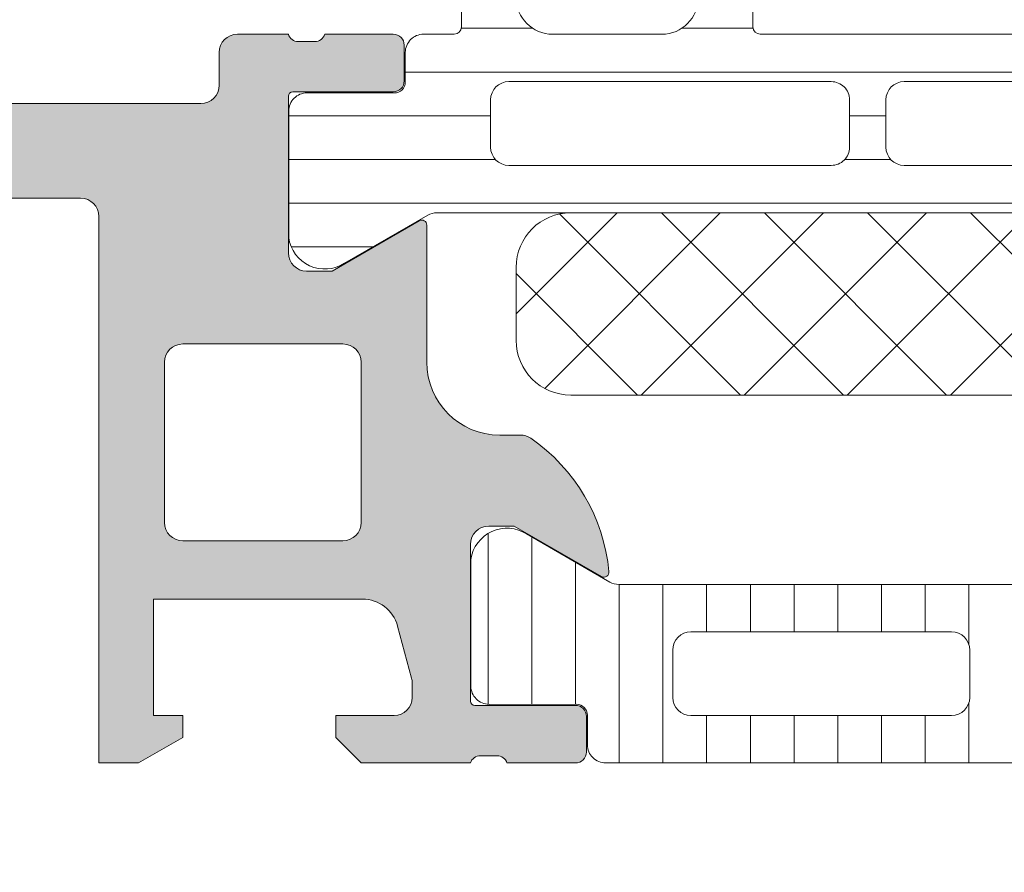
# Model space of a CAD drawing. Header units: millimetres. Extents: x 213386 to 459888, y 74252 to 208052.
# Tile 345 of 517: x 373054 to 373081, y 200445 to 200468. Entities that reach past the tile are written whole.
import ezdxf

# ---------------------------------------------------------------- set-up
doc = ezdxf.new("R2010")
doc.units = ezdxf.units.MM
doc.layers.get('Defpoints').update_dxf_attribs({"color": 255, "lineweight": 0})
doc.layers.add('FASÁDA DETAILNÍ', color=255, linetype='Continuous', lineweight=0)
doc.layers.add('NOVA', color=255, linetype='Continuous', lineweight=0)
doc.styles.add('CS-ROMANS', font='romans.shx', dxfattribs={"width": 0.75, "oblique": 5})
doc.dimstyles.new('A_KÓTA_50', dxfattribs={"dimtxt": 110, "dimasz": 2, "dimexe": 100, "dimexo": 1500, "dimgap": 40, "dimtad": 1, "dimrnd": 1, "dimdsep": 46, "dimtxsty": 'CS-ROMANS', "dimblk": 'KOT_CARA20', "dimcen": 45, "dimse1": 1, "dimse2": 1, "dimclrd": 256, "dimclre": 256, "dimclrt": 256, "dimadec": 0, "dimazin": 0, "dimtfac": 1, "dimtix": 1, "dimtmove": 2, "dimatfit": 3, "dimldrblk": 'OBLIQUE', "dimfxl": 100, "dimtolj": 1, "dimarcsym": 0})

# ---------------------------------------------------------------- blocks, each defined once
blk = doc.blocks.new('A$C29162560')
at = {"layer": 'FASÁDA DETAILNÍ'}
h = blk.add_hatch(color=256, dxfattribs=at)
edge = h.paths.add_edge_path()
edge.add_arc((-927.3180143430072, -1419.50015771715), 0.5000674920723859, 90.00773245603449, 179.9922675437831, ccw=False)
edge.add_line((-927.3180818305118, -1419.000090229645), (-923.3180818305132, -1419.000090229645))
edge.add_arc((-923.3181493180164, -1419.50015771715), 0.5000674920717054, 360.0077324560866, 449.99226754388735, ccw=False)
edge.add_line((-922.8180818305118, -1419.500090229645), (-922.8180818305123, -1420.800139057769))
edge.add_arc((-923.3181187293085, -1420.800102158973), 0.5000369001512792, 270.0042279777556, 359.99577202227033, ccw=False)
edge.add_line((-923.3180818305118, -1421.30013905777), (-923.8180818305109, -1421.30013905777))
edge.add_line((-923.8180818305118, -1421.30013905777), (-923.8180818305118, -1420.30013905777))
edge.add_line((-923.8180818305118, -1420.30013905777), (-925.3180818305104, -1420.30013905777))
edge.add_arc((-925.3181188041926, -1421.30010208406), 0.9999630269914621, 449.9978814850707, 540.0021185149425)
edge.add_line((-926.3180818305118, -1421.30013905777), (-926.3180818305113, -1425.300139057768))
edge.add_arc((-925.3180049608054, -1425.300062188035), 1.000076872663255, 180.0044039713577, 269.9955960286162)
edge.add_line((-925.3180818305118, -1426.300139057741), (-923.8180818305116, -1426.300139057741))
edge.add_line((-923.8180818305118, -1426.300139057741), (-923.8180818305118, -1425.300139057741))
edge.add_line((-923.8180818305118, -1425.30013905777), (-923.3180818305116, -1425.30013905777))
edge.add_arc((-923.3180243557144, -1425.800081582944), 0.4999425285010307, -0.006586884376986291, 90.0065868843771, ccw=False)
edge.add_line((-922.8180818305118, -1425.80013905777), (-922.818081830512, -1428.600126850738))
edge.add_arc((-923.3180818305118, -1428.600126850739), 0.5000000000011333, 270.0000000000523, 360.0000000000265, ccw=False)
edge.add_line((-923.3180818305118, -1429.100126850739), (-923.5180818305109, -1429.100126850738))
edge.add_arc((-923.5180818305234, -1428.60012685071), 0.5000000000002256, 179.9999999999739, 269.99999999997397, ccw=False)
edge.add_line((-924.0180818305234, -1428.60012685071), (-924.0180818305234, -1428.10012685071))
edge.add_arc((-924.5181169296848, -1428.1001619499), 0.500035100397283, 360.0040217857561, 449.9959782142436)
edge.add_line((-924.5180818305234, -1427.60012685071), (-925.3180848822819, -1427.600126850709))
edge.add_arc((-925.3180683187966, -1428.100143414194), 0.5000165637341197, 90.00189796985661, 179.9981020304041)
edge.add_line((-925.8180848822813, -1428.100126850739), (-925.8180848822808, -1459.400120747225))
edge.add_line((-925.8180848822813, -1459.400120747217), (-925.3856882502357, -1465.438578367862))
edge.add_arc((-924.3864685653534, -1465.400122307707), 0.9999594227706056, 182.2040028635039, 269.9999999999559)
edge.add_line((-924.3864685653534, -1466.400081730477), (-917.718016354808, -1466.400081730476))
edge.add_arc((-917.7180163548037, -1465.900081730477), 0.5000000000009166, 270.0000000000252, 359.9999999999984)
edge.add_line((-917.2180163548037, -1465.900081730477), (-917.2180163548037, -1465.000081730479))
edge.add_arc((-916.7180163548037, -1465.000081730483), 0.5000000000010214, 90.00000000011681, 180.0000000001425, ccw=False)
edge.add_line((-916.7180163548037, -1464.500081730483), (-915.3180148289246, -1464.500081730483))
edge.add_arc((-915.0504942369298, -1464.421245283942), 0.278895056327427, 196.4198764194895, 271.1645893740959)
edge.add_line((-915.0448258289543, -1464.700082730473), (-914.5912318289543, -1464.700082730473))
edge.add_arc((-914.5855711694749, -1464.421214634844), 0.2789255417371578, 268.8371299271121, 343.5754054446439)
edge.add_line((-914.3180278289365, -1464.500081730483), (-912.438016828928, -1464.500081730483))
edge.add_arc((-912.4380168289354, -1464.800081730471), 0.3000000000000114, 360.00000000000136, 450, ccw=False)
edge.add_line((-912.1380168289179, -1464.800081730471), (-912.1380168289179, -1465.780056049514))
edge.add_arc((-912.4380168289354, -1465.780056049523), 0.2999999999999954, 270.0000000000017, 360.00000000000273, ccw=False)
edge.add_line((-912.4380168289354, -1466.080056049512), (-915.1980148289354, -1466.080056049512))
edge.add_arc((-915.1980148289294, -1466.200056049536), 0.1200000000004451, 449.9999999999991, 540)
edge.add_line((-915.3180148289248, -1466.200056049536), (-915.3180148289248, -1470.500081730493))
edge.add_arc((-914.8180148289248, -1470.500081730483), 0.5000000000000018, 179.9999999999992, 269.9999999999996)
edge.add_line((-914.8180148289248, -1471.000081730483), (-914.1180148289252, -1471.000081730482))
edge.add_line((-914.1180148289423, -1471.000081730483), (-911.7251945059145, -1469.618586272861))
edge.add_arc((-911.6561346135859, -1469.738201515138), 0.1381197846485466, -1.0322764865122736e-10, 119.9999999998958, ccw=False)
edge.add_line((-911.5180148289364, -1469.738201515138), (-911.5180148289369, -1473.50008173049))
edge.add_arc((-909.5180148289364, -1473.500081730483), 1.999999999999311, 180.0000000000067, 270.0000000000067)
edge.add_line((-909.5180148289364, -1475.500081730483), (-908.9500194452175, -1475.500081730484))
edge.add_arc((-908.9500194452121, -1476.000081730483), 0.5000000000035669, 415.52092823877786, 449.99999999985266, ccw=False)
edge.add_arc((-911.4974927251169, -1479.709580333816), 4.999999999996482, 365.34922800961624, 415.5209282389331, ccw=False)
edge.add_arc((-906.6561414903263, -1479.261961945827), 0.1381197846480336, 240.0000000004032, 367.70243749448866, ccw=False)
edge.add_line((-906.725201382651, -1479.38157718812), (-909.1180217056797, -1478.000081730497))
edge.add_line((-909.1180217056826, -1478.000081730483), (-909.8180217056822, -1478.000081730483))
edge.add_arc((-909.8180217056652, -1478.500081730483), 0.5, 450, 540)
edge.add_line((-910.3180217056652, -1478.500081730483), (-910.3180217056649, -1482.800107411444))
edge.add_arc((-910.1980217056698, -1482.800107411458), 0.1199999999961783, 180, 269.9999999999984)
edge.add_line((-910.1980217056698, -1482.920107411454), (-907.4380237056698, -1482.920107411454))
edge.add_arc((-907.4380237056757, -1483.220107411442), 0.2999999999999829, 0, 90.00000000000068, ccw=False)
edge.add_line((-907.1380237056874, -1483.220107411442), (-907.1380237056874, -1484.200081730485))
edge.add_arc((-907.4380237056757, -1484.200081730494), 0.300000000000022, 270.00000000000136, 360, ccw=False)
edge.add_line((-907.4380237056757, -1484.500081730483), (-909.3180347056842, -1484.500081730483))
edge.add_arc((-909.5855780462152, -1484.578948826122), 0.2789255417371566, 376.4245945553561, 451.1628700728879)
edge.add_line((-909.5912387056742, -1484.300080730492), (-910.0448327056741, -1484.300080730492))
edge.add_arc((-910.0505011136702, -1484.578918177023), 0.2788950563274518, 448.8354106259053, 523.5801235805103)
edge.add_line((-910.3180217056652, -1484.500081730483), (-913.3180801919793, -1484.500081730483))
edge.add_line((-913.3180801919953, -1484.500081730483), (-914.0181830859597, -1483.800009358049))
edge.add_line((-914.018183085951, -1483.800009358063), (-914.0181830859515, -1483.200003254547))
edge.add_line((-914.018183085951, -1483.200003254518), (-912.4181769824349, -1483.200003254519))
edge.add_arc((-912.4181864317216, -1482.699993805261), 0.5000094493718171, 270.0010827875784, 359.9989172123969)
edge.add_line((-911.9181769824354, -1482.700003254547), (-911.9181769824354, -1482.304575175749))
edge.add_arc((-912.4181769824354, -1482.304575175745), 0.5000000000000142, 360.0000000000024, 375.0000000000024)
edge.add_line((-911.9352140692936, -1482.175165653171), (-912.3194228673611, -1480.741278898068))
edge.add_arc((-913.2853486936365, -1481.000097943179), 1.000000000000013, 375.0000000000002, 450.0000000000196)
edge.add_line((-913.2853486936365, -1480.000097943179), (-919.0181708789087, -1480.000097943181))
edge.add_line((-919.0181708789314, -1480.000097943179), (-919.018170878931, -1483.200003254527))
edge.add_line((-919.0181708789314, -1483.200003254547), (-918.2181830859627, -1483.200003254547))
edge.add_line((-918.2181830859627, -1483.200003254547), (-918.2181830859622, -1483.800009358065))
edge.add_line((-918.2181830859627, -1483.800009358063), (-919.4306159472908, -1484.499991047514))
edge.add_line((-919.4306159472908, -1484.499991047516), (-920.5181708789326, -1484.499991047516))
edge.add_line((-920.5181708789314, -1484.499991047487), (-920.5181708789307, -1469.500081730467))
edge.add_arc((-921.0181708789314, -1469.500081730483), 0.5000000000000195, 359.9999999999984, 450.0000000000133)
edge.add_line((-921.0181708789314, -1469.000081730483), (-926.8180818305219, -1469.000081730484))
edge.add_arc((-926.8180818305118, -1468.000081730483), 1, 180, 270.00000000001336, ccw=False)
edge.add_line((-927.8180818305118, -1468.000081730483), (-927.8180818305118, -1419.500090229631))
edge = h.paths.add_edge_path(flags=16)
edge.add_line((-918.2181830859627, -1478.400097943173), (-913.8181830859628, -1478.400097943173))
edge.add_arc((-913.8181830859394, -1477.900097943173), 0.5000000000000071, 270.0000000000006, 359.9999999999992)
edge.add_line((-913.3181830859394, -1477.900097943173), (-913.3181830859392, -1473.500097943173))
edge.add_arc((-913.8181830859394, -1473.500097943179), 0.4999999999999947, 359.9999999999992, 450.0000000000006)
edge.add_line((-913.8181830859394, -1473.000097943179), (-918.2181830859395, -1473.000097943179))
edge.add_arc((-918.2181830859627, -1473.500097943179), 0.5, 450, 540)
edge.add_line((-918.7181830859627, -1473.500097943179), (-918.7181830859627, -1477.900097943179))
edge.add_arc((-918.2181830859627, -1477.900097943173), 0.4999999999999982, 180, 270.0000000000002)
h = blk.add_hatch(dxfattribs=at)
h.set_pattern_fill('LINIE', color=256, scale=1.2, angle=-1.272221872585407e-14, style=0)
h.set_pattern_definition([(360, (-915.9426948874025, -1483.783052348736), (2.939128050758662e-16, 1.2), [])])
edge = h.paths.add_edge_path()
edge.add_arc((-912.4079985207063, -1465.809279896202), 0.300000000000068, 269.9979247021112, 359.9979247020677)
edge.add_line((-912.1079985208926, -1465.809290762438), (-912.1079698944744, -1464.998959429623))
edge.add_arc((-911.6079725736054, -1464.998974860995), 0.4999973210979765, 89.99761772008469, 179.9982316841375, ccw=False)
edge.add_line((-911.6079517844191, -1464.498977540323), (-910.7668795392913, -1464.497656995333))
edge.add_arc((-910.7668795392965, -1464.297656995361), 0.1999999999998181, 270, 360.0000000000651)
edge.add_line((-910.5668795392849, -1464.297656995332), (-910.5668795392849, -1460.197656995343))
edge.add_arc((-910.0668795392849, -1460.197656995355), 0.5, 90, 180, ccw=False)
edge.add_line((-910.0668795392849, -1459.697656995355), (-909.2361303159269, -1459.697656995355))
edge.add_arc((-909.2361303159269, -1460.697656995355), 0.9999999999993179, 15.000000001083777, 90.00000000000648, ccw=False)
edge.add_line((-908.2702044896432, -1460.438837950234), (-908.066879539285, -1461.197656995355))
edge.add_line((-908.0668795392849, -1461.197656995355), (-909.0668795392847, -1461.197656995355))
edge.add_line((-909.0668795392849, -1461.197656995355), (-909.0668795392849, -1463.497656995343))
edge.add_arc((-908.0627530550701, -1463.495947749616), 1.004127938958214, 180.0975300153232, 269.7659122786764)
edge.add_line((-908.0668555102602, -1464.500067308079), (-905.0669771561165, -1464.500067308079))
edge.add_arc((-905.0710055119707, -1463.495947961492), 1.004127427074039, 270.2298596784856, 359.9024820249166)
edge.add_line((-904.0668795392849, -1463.497656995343), (-904.0668795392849, -1461.197656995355))
edge.add_line((-904.0668795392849, -1461.197656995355), (-905.0668795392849, -1461.197656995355))
edge.add_line((-905.0668795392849, -1461.197656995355), (-904.8635545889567, -1460.438837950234))
edge.add_arc((-903.897628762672, -1460.697656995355), 0.9999999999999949, 89.99999999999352, 164.9999999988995, ccw=False)
edge.add_line((-903.897628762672, -1459.697656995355), (-903.0668795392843, -1459.697656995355))
edge.add_arc((-903.0668795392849, -1460.197656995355), 0.5, 0, 90, ccw=False)
edge.add_line((-902.5668795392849, -1460.197656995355), (-902.5668795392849, -1464.297656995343))
edge.add_arc((-902.3627064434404, -1464.295928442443), 0.2041804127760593, 180.4850610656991, 268.8441310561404)
edge.add_line((-902.3668252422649, -1464.500067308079), (-876.5254584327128, -1464.500090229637))
edge.add_arc((-876.5254738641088, -1465.000087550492), 0.4999973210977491, -0.002382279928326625, 89.99823168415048, ccw=False)
edge.add_line((-876.0254765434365, -1465.000108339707), (-876.0255051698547, -1465.810439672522))
edge.add_arc((-875.7255051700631, -1465.810450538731), 0.300000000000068, 179.9979247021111, 269.9979247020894)
edge.add_line((-875.7255160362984, -1466.110450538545), (-873.3255176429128, -1466.110205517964))
edge.add_arc((-873.3255331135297, -1466.610201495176), 0.4999959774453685, -0.002377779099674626, 89.9982271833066, ccw=False)
edge.add_line((-872.825537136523, -1466.610222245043), (-872.8256637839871, -1470.086763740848))
edge.add_arc((-873.8154767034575, -1469.944417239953), 0.9999960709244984, 237.27090860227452, 351.8163166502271, ccw=False)
edge.add_line((-874.35614209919, -1470.785650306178), (-876.6397511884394, -1469.467097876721))
edge.add_arc((-876.8897668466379, -1469.900101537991), 0.5000000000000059, 59.99792810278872, 89.9978647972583)
edge.add_line((-876.8897482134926, -1469.40010153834), (-911.244016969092, -1469.399015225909))
edge.add_arc((-911.2440345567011, -1469.899015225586), 0.5000000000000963, 89.99798460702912, 119.9979213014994)
edge.add_line((-911.4940188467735, -1469.465993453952), (-913.7777234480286, -1470.784380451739))
edge.add_arc((-914.3183279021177, -1469.943108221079), 0.9999960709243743, 188.1795327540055, 302.7249408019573, ccw=False)
edge.add_line((-915.3081511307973, -1470.085383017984), (-915.3080244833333, -1466.608841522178))
edge.add_arc((-914.8080285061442, -1466.608856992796), 0.4999959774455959, 89.9976222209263, 179.9982271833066, ccw=False)
edge.add_line((-914.8080077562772, -1466.108861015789), (-912.4080093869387, -1466.109279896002))
edge = h.paths.add_edge_path(flags=16)
edge.add_line((-888.2168857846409, -1466.299555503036), (-888.2168857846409, -1467.599549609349))
edge.add_arc((-887.7168894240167, -1467.5995532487), 0.4999963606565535, 179.9995829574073, 270.0004170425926)
edge.add_line((-887.7168857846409, -1468.099549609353), (-878.8668918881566, -1468.099549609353))
edge.add_arc((-878.8668882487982, -1467.5995532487), 0.4999963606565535, 269.9995829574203, 360.0004170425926)
edge.add_line((-878.366891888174, -1467.599549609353), (-878.366891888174, -1466.299555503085))
edge.add_arc((-878.8668918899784, -1466.299538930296), 0.5000000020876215, 359.9981008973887, 449.9999997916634)
edge.add_line((-878.8668918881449, -1465.7995389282), (-887.7168857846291, -1465.7995389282))
edge.add_arc((-887.7168857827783, -1466.299538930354), 0.5000000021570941, 90.00000021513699, 180.0018990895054)
edge = h.paths.add_edge_path(flags=16)
edge.add_arc((-898.4168918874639, -1466.2995389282), 0.5, 89.99999999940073, 180)
edge.add_line((-898.9168918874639, -1466.2995389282), (-898.9168918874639, -1467.599549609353))
edge.add_arc((-898.4168918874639, -1467.599549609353), 0.5, 180, 270.0000000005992)
edge.add_line((-898.4168918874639, -1468.099549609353), (-889.7168857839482, -1468.099549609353))
edge.add_arc((-889.7168857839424, -1467.599549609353), 0.5, 270.0000000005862, 359.9999999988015)
edge.add_line((-889.2168857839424, -1467.599549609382), (-889.2168857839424, -1466.29953892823))
edge.add_arc((-889.7168857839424, -1466.2995389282), 0.5, 359.9999999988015, 449.9999999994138)
edge.add_line((-889.7168857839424, -1465.7995389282), (-898.4168918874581, -1465.7995389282))
edge = h.paths.add_edge_path(flags=16)
edge.add_arc((-900.4168882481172, -1467.599553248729), 0.4999963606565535, 269.9995829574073, 360.0004170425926)
edge.add_line((-899.9168918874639, -1467.599549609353), (-899.9168918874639, -1466.299555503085))
edge.add_arc((-900.4168918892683, -1466.299538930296), 0.5000000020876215, 359.9981008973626, 449.9999997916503)
edge.add_line((-900.4168918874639, -1465.7995389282), (-909.2669010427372, -1465.7995389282))
edge.add_arc((-909.2669010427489, -1466.299523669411), 0.4999847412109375, 89.99999999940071, 180)
edge.add_line((-909.7668857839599, -1466.299523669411), (-909.7668857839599, -1467.599534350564))
edge.add_arc((-909.2668705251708, -1467.599534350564), 0.5000152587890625, 180, 270.0000000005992)
edge.add_line((-909.2668705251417, -1468.099549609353), (-900.4168918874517, -1468.099549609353))
h = blk.add_hatch(dxfattribs=at)
h.set_pattern_fill('NETZ', color=256, scale=2, angle=45, style=0)
h.set_pattern_definition([(45, (0, 0), (-1.414213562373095, 1.414213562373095), []), (135, (0, 0), (-1.414213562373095, -1.414213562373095), [])])
h.paths.add_polyline_path([(-907.5670052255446, -1474.400825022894, -0.4142135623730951), (-909.0670052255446, -1472.900825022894), (-909.0670052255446, -1470.900825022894, -0.4142135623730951), (-907.5670052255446, -1469.400825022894), (-880.5670052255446, -1469.400825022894, -0.4142135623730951), (-879.0670052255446, -1470.900825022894), (-879.0670052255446, -1472.900825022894, -0.4142135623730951), (-880.5670052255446, -1474.400825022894)])
h = blk.add_hatch(dxfattribs=at)
h.set_pattern_fill('_USER', color=256, scale=1.2, angle=90, style=0, pattern_type=0)
h.set_pattern_definition([(90, (0, 0), (-1.2, 7.347638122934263e-17), [])])
edge = h.paths.add_edge_path()
edge.add_line((-906.4939719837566, -1479.533078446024), (-908.777628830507, -1478.214608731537))
edge.add_arc((-909.3182637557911, -1479.055861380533), 0.9999960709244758, 417.2729839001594, 531.8183919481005)
edge.add_line((-910.3080818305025, -1478.913550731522), (-910.3080818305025, -1482.390092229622))
edge.add_arc((-909.8080858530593, -1482.390094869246), 0.4999959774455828, 179.9996975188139, 270.0003024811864)
edge.add_line((-909.8080832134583, -1482.890090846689), (-907.408084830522, -1482.889758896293))
edge.add_arc((-907.408084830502, -1483.189758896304), 0.3000000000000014, 360, 449.9999999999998, ccw=False)
edge.add_line((-907.1080848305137, -1483.189758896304), (-907.1080848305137, -1484.000090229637))
edge.add_arc((-906.608087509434, -1484.000092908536), 0.4999973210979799, 179.999693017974, 270.0003069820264)
edge.add_line((-906.6080848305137, -1484.500090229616), (-876.5256105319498, -1484.500090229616))
edge.add_arc((-876.525607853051, -1484.000092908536), 0.4999973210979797, 269.9996930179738, 360.0003069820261)
edge.add_line((-876.0256105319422, -1484.000090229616), (-876.0256105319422, -1483.189758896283))
edge.add_arc((-875.7256105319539, -1483.189758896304), 0.3000000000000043, 90, 180, ccw=False)
edge.add_line((-875.7256105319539, -1482.889758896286), (-873.3256121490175, -1482.890090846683))
edge.add_arc((-873.3256095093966, -1482.390094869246), 0.4999959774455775, 269.9996975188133, 360.0003024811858)
edge.add_line((-872.8256135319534, -1482.390092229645), (-872.8256135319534, -1478.913550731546))
edge.add_arc((-873.8154316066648, -1479.055861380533), 0.9999960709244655, 368.1816080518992, 482.7270160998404)
edge.add_line((-874.3560665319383, -1478.214608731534), (-876.6397233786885, -1479.533078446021))
edge.add_arc((-876.8897233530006, -1479.10006572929), 0.5000000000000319, 270.00005990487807, 299.9999965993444, ccw=False)
edge.add_line((-876.8897228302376, -1479.60006572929), (-906.2439725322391, -1479.60006572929))
edge.add_arc((-906.2439720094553, -1479.10006572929), 0.5000000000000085, 240.0000034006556, 269.9999400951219, ccw=False)
edge = h.paths.add_edge_path(flags=16)
edge.add_line((-885.9172548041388, -1480.900076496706), (-878.7672303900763, -1480.900091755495))
edge.add_arc((-878.7672739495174, -1481.400135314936), 0.5000435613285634, 360.0049911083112, 449.9950088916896, ccw=False)
edge.add_line((-878.2672303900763, -1481.400091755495), (-878.2672303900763, -1482.700100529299))
edge.add_arc((-878.7672427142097, -1482.700072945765), 0.5000123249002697, 270.00141220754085, 359.9968392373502, ccw=False)
edge.add_line((-878.7672303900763, -1483.20008527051), (-885.9172548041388, -1483.20008527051))
edge.add_arc((-885.9172112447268, -1482.700041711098), 0.5000435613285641, 180.0049911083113, 269.9950088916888, ccw=False)
edge.add_line((-886.4172548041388, -1482.70008527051), (-886.4172548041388, -1481.400076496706))
edge.add_arc((-885.9172112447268, -1481.400120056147), 0.5000435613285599, 90.00499110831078, 179.9950088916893, ccw=False)
edge = h.paths.add_edge_path(flags=16)
edge.add_line((-904.2672543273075, -1480.900076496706), (-897.1172284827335, -1480.900076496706))
edge.add_arc((-897.1172720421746, -1481.400120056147), 0.5000435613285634, 360.0049911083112, 449.9950088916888, ccw=False)
edge.add_line((-896.6172284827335, -1481.400076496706), (-896.6172284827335, -1482.70008527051))
edge.add_arc((-897.1172720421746, -1482.700041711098), 0.5000435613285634, 270.0049911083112, 359.9950088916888, ccw=False)
edge.add_line((-897.1172284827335, -1483.20008527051), (-904.2672543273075, -1483.20008527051))
edge.add_arc((-904.2672107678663, -1482.700041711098), 0.5000435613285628, 180.0049911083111, 269.99500889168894, ccw=False)
edge.add_line((-904.7672543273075, -1482.70008527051), (-904.7672543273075, -1481.400076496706))
edge.add_arc((-904.2672107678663, -1481.400120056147), 0.5000435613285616, 90.004991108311, 179.995008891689, ccw=False)
edge = h.paths.add_edge_path(flags=16)
edge.add_line((-895.1172284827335, -1480.900076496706), (-887.9172548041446, -1480.900076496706))
edge.add_arc((-887.9172040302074, -1481.400025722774), 0.4999492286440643, -0.005818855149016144, 90.00581885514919, ccw=False)
edge.add_line((-887.4172548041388, -1481.400076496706), (-887.4172548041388, -1482.70008527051))
edge.add_arc((-887.9172040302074, -1482.70013604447), 0.4999492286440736, 269.9941811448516, 360.00581885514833, ccw=False)
edge.add_line((-887.9172548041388, -1483.20008527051), (-895.1172284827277, -1483.20008527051))
edge.add_arc((-895.1172792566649, -1482.70013604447), 0.4999492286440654, 179.9941811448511, 270.005818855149, ccw=False)
edge.add_line((-895.6172284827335, -1482.70008527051), (-895.6172284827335, -1481.400076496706))
edge.add_arc((-895.1172792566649, -1481.400025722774), 0.4999492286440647, 89.99418114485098, 180.005818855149, ccw=False)
for p, q in [((-916.7180163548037, -1464.500081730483), (-915.3180148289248, -1464.500081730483)), ((-915.0448258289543, -1464.700082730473), (-914.5912318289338, -1464.700082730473)), ((-914.3180278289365, -1464.500081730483), (-912.4380168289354, -1464.500081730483)), ((-912.1380168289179, -1464.800081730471), (-912.1380168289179, -1465.780056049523)), ((-917.2180163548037, -1465.900081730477), (-917.2180163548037, -1465.000081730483)), ((-915.3180148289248, -1466.200056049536), (-915.3180148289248, -1470.500081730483)), ((-912.4380168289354, -1466.080056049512), (-915.1980148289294, -1466.080056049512)), ((-924.3864685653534, -1466.400081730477), (-917.7180163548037, -1466.400081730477)), ((-921.0181708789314, -1469.000081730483), (-926.8180818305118, -1469.000081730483)), ((-920.5181708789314, -1484.499991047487), (-920.5181708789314, -1469.500081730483)), ((-914.1180148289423, -1471.000081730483), (-911.7251945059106, -1469.618586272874)), ((-911.5180148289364, -1469.738201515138), (-911.5180148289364, -1473.500081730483)), ((-914.8180148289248, -1471.000081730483), (-914.1180148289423, -1471.000081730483)), ((-913.8181830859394, -1473.000097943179), (-918.2181830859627, -1473.000097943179)), ((-918.7181830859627, -1473.500097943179), (-918.7181830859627, -1477.900097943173)), ((-913.3181830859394, -1477.900097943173), (-913.3181830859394, -1473.500097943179)), ((-909.5180148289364, -1475.500081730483), (-908.9500194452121, -1475.500081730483)), ((-909.1180217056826, -1478.000081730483), (-909.8180217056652, -1478.000081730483)), ((-906.725201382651, -1479.38157718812), (-909.1180217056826, -1478.000081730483)), ((-906.4939719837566, -1479.533078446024), (-908.7776288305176, -1478.214608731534)), ((-918.2181830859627, -1478.400097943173), (-913.8181830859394, -1478.400097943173)), ((-910.3180217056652, -1478.500081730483), (-910.3180217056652, -1482.800107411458)), ((-910.3080818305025, -1478.913550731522), (-910.3080818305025, -1482.390092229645)), ((-876.8897228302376, -1479.60006572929), (-906.2439725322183, -1479.60006572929)), ((-913.2853486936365, -1480.000097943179), (-919.0181708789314, -1480.000097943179)), ((-919.0181708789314, -1480.000097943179), (-919.0181708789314, -1483.200003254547)), ((-911.9352140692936, -1482.175165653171), (-912.3194228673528, -1480.741278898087)), ((-904.2672543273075, -1480.900076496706), (-897.1172284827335, -1480.900076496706)), ((-904.7672543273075, -1482.70008527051), (-904.7672543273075, -1481.400076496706)), ((-896.6172284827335, -1481.400076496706), (-896.6172284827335, -1482.70008527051)), ((-911.9181769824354, -1482.700003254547), (-911.9181769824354, -1482.304575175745)), ((-910.1980217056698, -1482.920107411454), (-907.4380237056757, -1482.920107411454)), ((-909.8080832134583, -1482.890090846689), (-907.408084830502, -1482.889758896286)), ((-919.0181708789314, -1483.200003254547), (-918.2181830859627, -1483.200003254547)), ((-918.2181830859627, -1483.200003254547), (-918.2181830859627, -1483.800009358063)), ((-914.018183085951, -1483.800009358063), (-914.018183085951, -1483.200003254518)), ((-914.018183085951, -1483.200003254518), (-912.4181769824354, -1483.200003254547)), ((-907.1380237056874, -1483.220107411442), (-907.1380237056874, -1484.200081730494)), ((-907.1080848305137, -1483.189758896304), (-907.1080848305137, -1484.000090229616)), ((-897.1172284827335, -1483.20008527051), (-904.2672543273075, -1483.20008527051)), ((-918.2181830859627, -1483.800009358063), (-919.4306159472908, -1484.499991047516)), ((-913.3180801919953, -1484.500081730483), (-914.018183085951, -1483.800009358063)), ((-909.5912387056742, -1484.300080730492), (-910.0448327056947, -1484.300080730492)), ((-919.4306159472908, -1484.499991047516), (-920.5181708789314, -1484.499991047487)), ((-910.3180217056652, -1484.500081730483), (-913.3180801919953, -1484.500081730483)), ((-907.4380237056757, -1484.500081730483), (-909.3180347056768, -1484.500081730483)), ((-906.6080848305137, -1484.500090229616), (-876.5256105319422, -1484.500090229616))]:
    blk.add_line(p, q, dxfattribs=at)
for points in [[(-909.0668795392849, -1463.497656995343, 0.4125193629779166), (-908.0668555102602, -1464.500067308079), (-905.0669771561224, -1464.500067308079, 0.4125410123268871), (-904.0668795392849, -1463.497656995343)], [(-902.5668795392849, -1460.197656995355), (-902.5668795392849, -1464.297656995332, 0.4058498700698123), (-902.3668252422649, -1464.500067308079), (-876.525458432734, -1464.500090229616, -0.4142167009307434)], [(-876.8897482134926, -1469.40010153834), (-911.2440169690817, -1469.399015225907, 0.1316522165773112), (-911.4940188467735, -1469.465993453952), (-913.7777234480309, -1470.784380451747, -0.5460410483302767), (-915.3081511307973, -1470.085383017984), (-915.3080244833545, -1466.608841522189, -0.4142166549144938), (-914.8080077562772, -1466.108861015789), (-912.4080093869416, -1466.109279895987, 0.4142135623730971), (-912.1079985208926, -1465.809290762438), (-912.1079698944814, -1464.99895942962, -0.4142167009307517), (-911.6079517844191, -1464.498977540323), (-910.7668795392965, -1464.497656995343, 0.414213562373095), (-910.5668795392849, -1464.297656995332), (-910.5668795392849, -1460.197656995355, -0.414213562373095)]]:
    blk.add_lwpolyline(points, format="xyb", dxfattribs=at)
for points in [[(-900.4168918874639, -1468.099549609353, 0.4142178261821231), (-899.9168918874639, -1467.599549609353), (-899.9168918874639, -1466.299555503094, 0.4142232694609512), (-900.4168918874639, -1465.7995389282), (-909.2669010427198, -1465.7995389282, 0.4142135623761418), (-909.7668857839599, -1466.299523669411), (-909.7668857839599, -1467.599534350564, 0.4142135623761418), (-909.2668705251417, -1468.099549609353)], [(-898.4168918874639, -1465.7995389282, 0.4142135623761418), (-898.9168918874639, -1466.2995389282), (-898.9168918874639, -1467.599549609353, 0.4142135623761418), (-898.4168918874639, -1468.099549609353), (-889.7168857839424, -1468.099549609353, 0.4142135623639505), (-889.2168857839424, -1467.599549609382), (-889.2168857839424, -1466.29953892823, 0.414213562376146), (-889.7168857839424, -1465.7995389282)], [(-880.5670052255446, -1469.400825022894), (-907.5670052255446, -1469.400825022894, 0.414213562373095), (-909.0670052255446, -1470.900825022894), (-909.0670052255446, -1472.900825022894, 0.414213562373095), (-907.5670052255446, -1474.400825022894), (-880.5670052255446, -1474.400825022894, 0.414213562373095), (-879.0670052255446, -1472.900825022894), (-879.0670052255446, -1470.900825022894, 0.414213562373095)]]:
    blk.add_lwpolyline(points, format="xyb", close=True, dxfattribs=at)
for centre, radius, start, end in [((-916.7180163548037, -1465.000081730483), 0.5000000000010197, 90, 180), ((-915.0504942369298, -1464.421245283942), 0.2788950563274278, 196.4198764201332, 271.1645893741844), ((-914.5855711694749, -1464.421214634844), 0.2789255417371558, 268.8371299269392, 343.5754054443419), ((-912.4380168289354, -1464.800081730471), 0.3000000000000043, 0, 90), ((-912.4380168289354, -1465.780056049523), 0.2999999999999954, 270, 0), ((-917.7180163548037, -1465.900081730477), 0.5000000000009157, 270, 0), ((-915.1980148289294, -1466.200056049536), 0.1200000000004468, 90, 180), ((-921.0181708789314, -1469.500081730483), 0.5000000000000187, 0, 90), ((-911.6561346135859, -1469.738201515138), 0.1381197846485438, 0, 120.0000000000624), ((-914.8180148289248, -1470.500081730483), 0.5000000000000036, 180, 270), ((-918.2181830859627, -1473.500097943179), 0.4999999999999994, 90, 180), ((-913.8181830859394, -1473.500097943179), 0.4999999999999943, 0, 90), ((-909.5180148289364, -1473.500081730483), 1.999999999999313, 180, 270), ((-908.9500194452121, -1476.000081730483), 0.5000000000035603, 55.5209282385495, 90), ((-911.4974927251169, -1479.709580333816), 4.999999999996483, 5.349228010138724, 55.5209282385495), ((-918.2181830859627, -1477.900097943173), 0.4999999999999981, 180, 270), ((-913.8181830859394, -1477.900097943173), 0.5000000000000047, 270, 0), ((-909.8180217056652, -1478.500081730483), 0.5, 90, 180), ((-909.3182637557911, -1479.055861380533), 0.9999960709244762, 57.27298390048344, 171.818391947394), ((-906.6561414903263, -1479.261961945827), 0.1381197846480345, 239.9999999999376, 7.702437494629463), ((-906.2439720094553, -1479.10006572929), 0.5000000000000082, 240.0000034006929, 269.9999400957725), ((-913.2853486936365, -1481.000097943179), 1.000000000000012, 14.99999999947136, 90), ((-904.2672107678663, -1481.400120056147), 0.5000435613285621, 90.00499110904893, 179.9950088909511), ((-897.1172720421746, -1481.400120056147), 0.5000435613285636, 0.004991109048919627, 89.99500889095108), ((-912.4181769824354, -1482.304575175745), 0.5000000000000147, 0, 14.99999999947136), ((-909.8080858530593, -1482.390094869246), 0.4999959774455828, 179.9996975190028, 270.0003024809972), ((-912.4181864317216, -1482.699993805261), 0.5000094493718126, 270.0010827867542, 359.9989172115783), ((-910.1980217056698, -1482.800107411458), 0.1199999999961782, 180, 270), ((-904.2672107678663, -1482.700041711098), 0.5000435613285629, 180.0049911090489, 269.9950088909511), ((-897.1172720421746, -1482.700041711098), 0.5000435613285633, 270.0049911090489, 359.9950088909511), ((-907.4380237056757, -1483.220107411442), 0.2999999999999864, 0, 90), ((-907.408084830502, -1483.189758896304), 0.3000000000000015, 0, 90), ((-906.608087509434, -1484.000092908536), 0.4999973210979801, 179.9996930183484, 270.0003069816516), ((-910.0505011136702, -1484.578918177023), 0.2788950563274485, 88.83541062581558, 163.5801235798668), ((-909.5855780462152, -1484.578948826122), 0.2789255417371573, 16.42459455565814, 91.16287007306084), ((-907.4380237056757, -1484.200081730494), 0.3000000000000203, 270, 0)]:
    blk.add_arc(centre, radius, start, end, dxfattribs=at)
blk = doc.blocks.new('KOT_CARA20')
for p, q in [((0, 20), (0, -20)), ((0, 1.77635683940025e-15), (14.14213562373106, 14.14213562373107)), ((0, 1.77635683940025e-15), (-14.14213562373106, -14.14213562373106))]:
    blk.add_line(p, q)
blk = doc.blocks.new('*D3950')
at = {"lineweight": -2, "transparency": 16777216}
blk.add_line((373745.5484535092, 181384.1544280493), (373745.5484535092, 202680.1544280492), dxfattribs=at)
at = {"layer": 'Defpoints', "color": 0, "transparency": 16777216}
for p in [(373428.8610481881, 202682.1544280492), (373745.5484535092, 202682.1544280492), (373010.8245114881, 181382.1544280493)]:
    blk.add_point(p, dxfattribs=at)
at = {"lineweight": -2, "transparency": 16777216, "xscale": 2, "yscale": 2, "zscale": 2}
for p, rotation in [((373745.5484535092, 202682.1544280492), 90), ((373745.5484535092, 181382.1544280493), 270)]:
    blk.add_blockref('KOT_CARA20', p, dxfattribs=dict(at, rotation=rotation))
at = {"transparency": 16777216, "insert": (373643.048453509, 192725.8304927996), "char_height": 110, "attachment_point": 5, "rotation": 90, "style": 'CS-ROMANS'}
blk.add_mtext('\\A1;21300', dxfattribs=at)
blk = doc.blocks.new('_OBLIQUE')
at = {"color": 0, "linetype": 'ByBlock', "ltscale": 15}
blk.add_line((-0.5, -0.5), (0.5, 0.5), dxfattribs=at)

msp = doc.modelspace()

# ---------------------------------------------------------------- block references
at = {"layer": 'NOVA'}
msp.add_blockref('A$C29162560', (373976.6382373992, 201932.1544280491), dxfattribs=at)

# ---------------------------------------------------------------- dimensions: what is measured, and where the dimension line sits
dim = msp.add_linear_dim(base=(373745.5484535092, 202682.1544280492), p1=(373010.824511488, 181382.1544280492), p2=(373428.8610481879, 202682.1544280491), angle=90, dimstyle='A_KÓTA_50')
dim.commit()
dim.dimension.update_dxf_attribs({"geometry": '*D3950', "text_midpoint": (373643.048453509, 192725.8304927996), "dimtype": 160})

doc.saveas('drawing.dxf')
